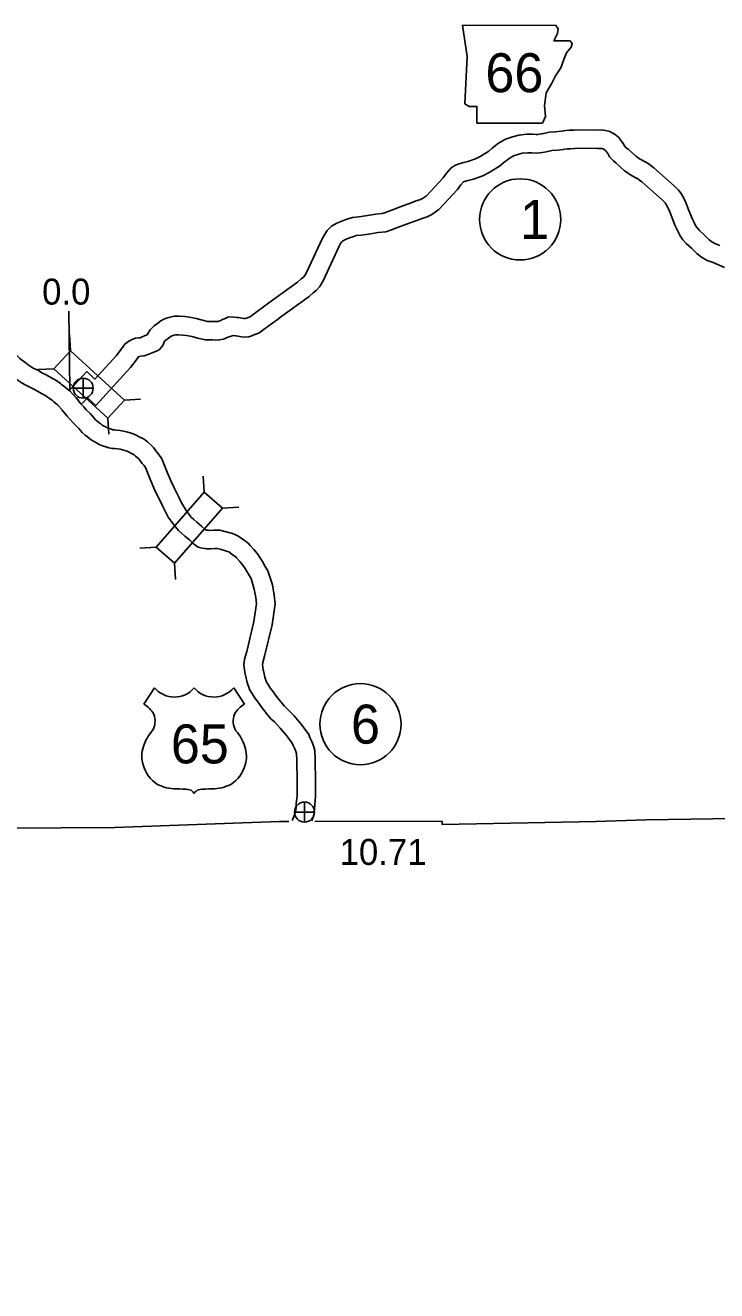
# Model space of a CAD drawing. Extents: x -939622 to -934245, y 1383184 to 1385301.
# Drawn here: x -934940.3 to -934906.6, y 1383969 to 1384030.7 of the extents above; entities that cross this region are included whole.
import ezdxf

# ---------------------------------------------------------------- set-up
doc = ezdxf.new("R2010")
doc.units = 0
for name, color, linetype in [('Level 10', 7, 'Continuous'), ('Level 15', 7, 'Continuous'), ('Level 2', 7, 'Continuous'), ('Level 20', 7, 'Continuous'), ('Level 21', 7, 'Continuous'), ('Level 22', 7, 'Continuous'), ('Level 25', 7, 'Continuous'), ('Level 26', 7, 'Continuous'), ('Level 27', 7, 'Continuous')]:
    doc.layers.add(name, color=color, linetype=linetype)

msp = doc.modelspace()

# ---------------------------------------------------------------- linework, layer by layer
at = {"layer": 'Level 10'}
for points in [[(-934910.526, 1384024.289), (-934910.899, 1384024.634), (-934911.012, 1384024.726), (-934911.082, 1384024.801), (-934911.151, 1384024.921), (-934911.283, 1384025.099), (-934911.38, 1384025.221), (-934911.54, 1384025.346), (-934911.684, 1384025.437), (-934911.798, 1384025.497), (-934912.014, 1384025.556), (-934912.208, 1384025.574), (-934912.401, 1384025.572), (-934913.414, 1384025.582), (-934913.562, 1384025.568), (-934913.776, 1384025.56), (-934913.951, 1384025.546), (-934914.176, 1384025.522), (-934914.447, 1384025.491), (-934914.758, 1384025.464), (-934915.02, 1384025.407), (-934915.143, 1384025.38), (-934915.304, 1384025.356), (-934915.391, 1384025.35), (-934915.574, 1384025.362), (-934915.848, 1384025.363), (-934916.234, 1384025.325), (-934916.55, 1384025.245), (-934916.882, 1384025.126), (-934917.226, 1384024.923), (-934917.535, 1384024.679), (-934917.705, 1384024.536), (-934918.128, 1384024.281), (-934918.352, 1384024.168), (-934918.719, 1384024.036), (-934918.927, 1384023.984), (-934919.149, 1384023.925), (-934919.33, 1384023.86), (-934919.536, 1384023.731), (-934919.763, 1384023.471), (-934919.931, 1384023.246), (-934920.748, 1384022.367), (-934920.945, 1384022.224), (-934921.041, 1384022.175), (-934921.25, 1384022.113), (-934921.617, 1384021.971), (-934922.028, 1384021.825), (-934922.477, 1384021.651), (-934922.736, 1384021.556), (-934922.913, 1384021.499), (-934923.222, 1384021.469), (-934923.715, 1384021.386), (-934924.039, 1384021.338), (-934924.353, 1384021.307), (-934924.633, 1384021.218), (-934924.88, 1384021.129), (-934925.117, 1384021.024), (-934925.383, 1384020.882), (-934925.589, 1384020.67), (-934925.709, 1384020.499), (-934925.81, 1384020.302), (-934926.591, 1384018.624), (-934926.675, 1384018.476), (-934926.744, 1384018.4), (-934926.858, 1384018.305), (-934927.028, 1384018.149), (-934928.432, 1384017.14)], [(-934911.09, 1384023.585), (-934911.489, 1384023.954), (-934911.628, 1384024.067), (-934911.811, 1384024.263), (-934911.905, 1384024.427), (-934911.996, 1384024.551), (-934912.017, 1384024.577), (-934912.059, 1384024.609), (-934912.132, 1384024.655), (-934912.175, 1384024.667), (-934912.245, 1384024.674), (-934912.401, 1384024.672), (-934913.377, 1384024.681), (-934913.505, 1384024.67), (-934913.723, 1384024.661), (-934913.866, 1384024.65), (-934914.078, 1384024.627), (-934914.358, 1384024.596), (-934914.623, 1384024.573), (-934914.827, 1384024.528), (-934914.979, 1384024.494), (-934915.207, 1384024.461), (-934915.39, 1384024.448), (-934915.604, 1384024.462), (-934915.805, 1384024.463), (-934916.078, 1384024.436), (-934916.287, 1384024.383), (-934916.498, 1384024.308), (-934916.716, 1384024.179), (-934916.967, 1384023.981), (-934917.18, 1384023.802), (-934917.692, 1384023.492), (-934917.996, 1384023.34), (-934918.457, 1384023.174), (-934918.703, 1384023.113), (-934918.881, 1384023.066), (-934918.933, 1384023.047), (-934918.945, 1384023.039), (-934919.063, 1384022.905), (-934919.238, 1384022.669), (-934920.148, 1384021.689), (-934920.476, 1384021.452), (-934920.707, 1384021.336), (-934920.958, 1384021.261), (-934921.304, 1384021.127), (-934921.715, 1384020.981), (-934922.159, 1384020.809), (-934922.442, 1384020.705), (-934922.73, 1384020.612), (-934923.105, 1384020.576), (-934923.574, 1384020.497), (-934923.927, 1384020.445), (-934924.17, 1384020.42), (-934924.344, 1384020.366), (-934924.544, 1384020.293), (-934924.722, 1384020.214), (-934924.836, 1384020.154), (-934924.893, 1384020.095), (-934924.936, 1384020.033), (-934925.001, 1384019.906), (-934925.79, 1384018.211), (-934925.942, 1384017.945), (-934926.119, 1384017.75), (-934926.264, 1384017.628), (-934926.459, 1384017.45), (-934927.906, 1384016.409)], [(-934906.431, 1384019.946), (-934906.686, 1384020.034), (-934906.832, 1384020.113), (-934906.957, 1384020.215), (-934907.196, 1384020.454), (-934907.433, 1384020.673), (-934907.53, 1384020.78), (-934907.597, 1384020.878), (-934907.692, 1384021.062), (-934907.783, 1384021.26), (-934907.944, 1384021.653), (-934908.042, 1384021.913), (-934908.144, 1384022.149), (-934908.245, 1384022.336), (-934908.3, 1384022.436), (-934908.368, 1384022.543), (-934908.449, 1384022.643), (-934908.531, 1384022.725), (-934908.658, 1384022.843), (-934909.655, 1384023.722), (-934909.804, 1384023.847), (-934909.927, 1384023.932), (-934910.07, 1384024.024), (-934910.181, 1384024.073), (-934910.253, 1384024.116), (-934910.352, 1384024.166), (-934910.434, 1384024.226), (-934910.526, 1384024.289)], [(-934906.207, 1384018.871), (-934906.755, 1384019.106), (-934907.05, 1384019.207), (-934907.336, 1384019.363), (-934907.56, 1384019.546), (-934907.82, 1384019.805), (-934908.074, 1384020.041), (-934908.237, 1384020.221), (-934908.37, 1384020.413), (-934908.502, 1384020.667), (-934908.609, 1384020.903), (-934908.781, 1384021.323), (-934908.877, 1384021.575), (-934908.954, 1384021.755), (-934909.035, 1384021.905), (-934909.075, 1384021.977), (-934909.101, 1384022.018), (-934909.12, 1384022.041), (-934909.155, 1384022.076), (-934909.261, 1384022.175), (-934910.241, 1384023.039), (-934910.349, 1384023.129), (-934910.427, 1384023.183), (-934910.498, 1384023.229), (-934910.593, 1384023.271), (-934910.686, 1384023.326), (-934910.824, 1384023.396), (-934910.956, 1384023.492), (-934911.09, 1384023.585)], [(-934928.434, 1384017.138), (-934929.269, 1384016.529), (-934929.347, 1384016.464), (-934929.394, 1384016.446), (-934929.52, 1384016.397), (-934929.584, 1384016.372), (-934929.59, 1384016.37), (-934929.62, 1384016.372), (-934929.657, 1384016.381), (-934929.916, 1384016.427), (-934929.988, 1384016.434), (-934930.144, 1384016.446), (-934930.393, 1384016.458), (-934930.588, 1384016.365), (-934930.656, 1384016.338), (-934930.733, 1384016.307), (-934930.779, 1384016.287), (-934930.925, 1384016.239), (-934930.933, 1384016.235), (-934930.954, 1384016.23), (-934931.016, 1384016.228), (-934931.164, 1384016.23), (-934931.428, 1384016.236), (-934931.666, 1384016.292), (-934931.985, 1384016.381), (-934932.307, 1384016.436), (-934932.531, 1384016.468), (-934932.807, 1384016.488), (-934933.048, 1384016.486), (-934933.181, 1384016.465), (-934933.308, 1384016.427), (-934933.417, 1384016.399), (-934933.555, 1384016.345), (-934933.701, 1384016.256), (-934933.848, 1384016.144), (-934934.02, 1384016.026), (-934934.226, 1384015.828), (-934934.368, 1384015.589), (-934934.374, 1384015.574), (-934934.459, 1384015.544), (-934934.681, 1384015.443), (-934934.684, 1384015.442), (-934934.777, 1384015.433), (-934934.93, 1384015.413), (-934935.073, 1384015.369), (-934935.27, 1384015.273), (-934935.464, 1384015.132), (-934935.577, 1384014.958), (-934935.677, 1384014.809), (-934935.863, 1384014.58), (-934936.922, 1384013.419), (-934937.307, 1384013.786), (-934938.146, 1384012.898)], [(-934927.904, 1384016.411), (-934928.716, 1384015.818), (-934928.885, 1384015.678), (-934929.07, 1384015.606), (-934929.194, 1384015.559), (-934929.262, 1384015.532), (-934929.405, 1384015.478), (-934929.573, 1384015.468), (-934929.759, 1384015.478), (-934929.849, 1384015.501), (-934930.036, 1384015.535), (-934930.066, 1384015.537), (-934930.2, 1384015.548), (-934930.209, 1384015.548), (-934930.228, 1384015.54), (-934930.321, 1384015.503), (-934930.387, 1384015.476), (-934930.46, 1384015.445), (-934930.57, 1384015.408), (-934930.647, 1384015.367), (-934930.756, 1384015.352), (-934930.838, 1384015.332), (-934931.011, 1384015.328), (-934931.181, 1384015.33), (-934931.542, 1384015.339), (-934931.89, 1384015.42), (-934932.183, 1384015.502), (-934932.446, 1384015.547), (-934932.626, 1384015.572), (-934932.837, 1384015.588), (-934932.975, 1384015.587), (-934932.98, 1384015.586), (-934933.067, 1384015.559), (-934933.143, 1384015.54), (-934933.154, 1384015.536), (-934933.191, 1384015.513), (-934933.321, 1384015.414), (-934933.451, 1384015.325), (-934933.515, 1384015.264), (-934933.558, 1384015.192), (-934933.61, 1384015.059), (-934933.703, 1384014.945), (-934933.772, 1384014.873), (-934933.884, 1384014.804), (-934934.007, 1384014.75), (-934934.12, 1384014.709), (-934934.362, 1384014.6), (-934934.508, 1384014.555), (-934934.674, 1384014.539), (-934934.736, 1384014.531), (-934934.742, 1384014.529), (-934934.802, 1384014.5), (-934934.826, 1384014.462), (-934934.953, 1384014.274), (-934935.181, 1384013.993), (-934936.878, 1384012.132), (-934937.274, 1384012.51), (-934937.543, 1384012.225)]]:
    msp.add_lwpolyline(points, dxfattribs=at)
at = {"layer": 'Level 15'}
for points in [[(-934943.188, 1384017.261), (-934942.703, 1384016.676), (-934942.385, 1384016.323), (-934942.074, 1384016.041), (-934940.695, 1384014.548), (-934940.572, 1384014.428), (-934940.499, 1384014.367), (-934940.341, 1384014.249), (-934940.174, 1384014.111), (-934940.032, 1384014.018), (-934939.924, 1384013.952), (-934939.705, 1384013.852), (-934939.473, 1384013.718), (-934939.327, 1384013.645), (-934939.037, 1384013.485), (-934938.951, 1384013.435), (-934938.818, 1384013.363), (-934938.708, 1384013.287), (-934938.603, 1384013.207), (-934938.541, 1384013.165), (-934938.428, 1384013.081), (-934938.335, 1384012.995), (-934938.128, 1384012.825), (-934937.834, 1384012.505)], [(-934943.873, 1384016.677), (-934943.385, 1384016.088), (-934943.024, 1384015.687), (-934942.708, 1384015.401), (-934941.34, 1384013.92), (-934941.175, 1384013.758), (-934941.057, 1384013.661), (-934940.897, 1384013.541), (-934940.709, 1384013.386), (-934940.514, 1384013.258), (-934940.348, 1384013.156), (-934940.118, 1384013.051), (-934939.899, 1384012.925), (-934939.746, 1384012.848), (-934939.483, 1384012.703), (-934939.392, 1384012.649), (-934939.288, 1384012.594), (-934939.238, 1384012.56), (-934939.129, 1384012.477), (-934939.063, 1384012.432), (-934939.004, 1384012.388), (-934938.925, 1384012.315), (-934938.747, 1384012.169), (-934938.506, 1384011.907)], [(-934938.525, 1384011.929), (-934938.27, 1384011.613), (-934938.137, 1384011.464), (-934937.993, 1384011.302), (-934937.792, 1384011.107), (-934937.703, 1384011.012), (-934937.532, 1384010.814), (-934937.39, 1384010.683), (-934937.286, 1384010.6), (-934937.153, 1384010.497), (-934937.023, 1384010.413), (-934936.839, 1384010.307), (-934936.714, 1384010.239), (-934936.545, 1384010.174), (-934936.389, 1384010.114), (-934936.233, 1384010.073), (-934936.07, 1384010.043), (-934935.945, 1384010.037), (-934935.818, 1384010.02), (-934935.691, 1384009.996), (-934935.576, 1384009.973), (-934935.465, 1384009.943), (-934935.399, 1384009.919), (-934935.285, 1384009.866), (-934935.16, 1384009.807), (-934935.008, 1384009.727), (-934934.93, 1384009.666), (-934934.766, 1384009.517), (-934934.738, 1384009.489), (-934934.604, 1384009.311), (-934934.522, 1384009.208), (-934934.45, 1384009.104), (-934934.219, 1384008.54), (-934934.026, 1384008.063), (-934933.866, 1384007.725), (-934933.725, 1384007.447), (-934933.618, 1384007.234), (-934933.489, 1384006.975), (-934933.337, 1384006.695), (-934933.192, 1384006.49), (-934932.993, 1384006.216), (-934932.846, 1384006.038), (-934932.683, 1384005.897), (-934932.531, 1384005.764), (-934932.307, 1384005.574), (-934932.102, 1384005.387), (-934931.883, 1384005.226), (-934931.681, 1384005.169), (-934931.561, 1384005.16), (-934931.546, 1384005.16), (-934931.469, 1384005.136), (-934931.265, 1384005.136), (-934931.067, 1384005.156), (-934930.961, 1384005.159), (-934930.948, 1384005.159), (-934930.81, 1384005.121), (-934930.495, 1384005.035), (-934930.383, 1384004.989), (-934930.157, 1384004.822), (-934930.048, 1384004.745), (-934930.007, 1384004.699), (-934929.844, 1384004.523), (-934929.711, 1384004.355), (-934929.589, 1384004.183), (-934929.52, 1384004.066), (-934929.376, 1384003.818), (-934929.3, 1384003.695), (-934929.141, 1384003.18), (-934929.073, 1384002.763), (-934929.039, 1384002.466), (-934929.158, 1384001.6), (-934929.513, 1384000.134), (-934929.623, 1383999.762), (-934929.646, 1383999.491), (-934929.628, 1383999.246), (-934929.591, 1383999.051), (-934929.575, 1383998.982), (-934929.54, 1383998.833), (-934929.488, 1383998.624), (-934929.354, 1383998.247), (-934929.259, 1383998.094), (-934929.085, 1383997.819), (-934928.976, 1383997.676), (-934928.772, 1383997.397), (-934928.547, 1383997.117), (-934928.329, 1383996.849), (-934928.159, 1383996.696), (-934927.874, 1383996.4), (-934927.572, 1383996.032), (-934927.42, 1383995.849), (-934927.289, 1383995.658), (-934927.248, 1383995.556), (-934927.162, 1383995.392), (-934927.117, 1383995.257), (-934927.084, 1383995.152), (-934927.074, 1383994.846), (-934927.052, 1383993.738)], [(-934937.834, 1384012.505), (-934937.584, 1384012.196), (-934937.464, 1384012.062), (-934937.342, 1384011.924), (-934937.15, 1384011.737), (-934937.034, 1384011.614), (-934936.884, 1384011.441), (-934936.805, 1384011.367), (-934936.731, 1384011.309), (-934936.632, 1384011.232), (-934936.555, 1384011.182), (-934936.397, 1384011.092), (-934936.333, 1384011.056), (-934936.223, 1384011.014), (-934936.113, 1384010.972), (-934936.038, 1384010.952), (-934935.966, 1384010.939), (-934935.863, 1384010.933), (-934935.677, 1384010.909), (-934935.519, 1384010.88), (-934935.369, 1384010.849), (-934935.196, 1384010.802), (-934935.056, 1384010.753), (-934934.902, 1384010.68), (-934934.76, 1384010.613), (-934934.517, 1384010.486), (-934934.349, 1384010.354), (-934934.144, 1384010.169), (-934934.056, 1384010.08), (-934933.892, 1384009.862), (-934933.8, 1384009.746), (-934933.654, 1384009.536), (-934933.386, 1384008.879), (-934933.202, 1384008.425), (-934933.058, 1384008.121), (-934932.921, 1384007.852), (-934932.813, 1384007.637), (-934932.69, 1384007.39), (-934932.571, 1384007.171), (-934932.461, 1384007.015), (-934932.281, 1384006.768), (-934932.199, 1384006.669), (-934932.092, 1384006.576), (-934931.943, 1384006.445), (-934931.713, 1384006.25), (-934931.531, 1384006.084), (-934931.497, 1384006.059), (-934931.402, 1384006.057), (-934931.333, 1384006.036), (-934931.31, 1384006.036), (-934931.124, 1384006.055), (-934930.966, 1384006.059), (-934930.822, 1384006.057), (-934930.573, 1384005.99), (-934930.205, 1384005.888), (-934929.94, 1384005.78), (-934929.628, 1384005.551), (-934929.444, 1384005.419), (-934929.342, 1384005.306), (-934929.16, 1384005.11), (-934928.99, 1384004.895), (-934928.832, 1384004.671), (-934928.743, 1384004.52), (-934928.605, 1384004.282), (-934928.475, 1384004.072), (-934928.262, 1384003.386), (-934928.181, 1384002.886), (-934928.132, 1384002.457), (-934928.273, 1384001.432), (-934928.644, 1383999.901), (-934928.734, 1383999.594), (-934928.743, 1383999.485), (-934928.734, 1383999.364), (-934928.71, 1383999.235), (-934928.698, 1383999.184), (-934928.666, 1383999.045), (-934928.625, 1383998.884), (-934928.539, 1383998.64), (-934928.497, 1383998.573), (-934928.346, 1383998.333), (-934928.256, 1383998.216), (-934928.057, 1383997.945), (-934927.847, 1383997.682), (-934927.676, 1383997.472), (-934927.533, 1383997.343), (-934927.201, 1383996.998), (-934926.878, 1383996.605), (-934926.702, 1383996.393), (-934926.49, 1383996.086), (-934926.429, 1383995.932), (-934926.331, 1383995.745), (-934926.26, 1383995.534), (-934926.189, 1383995.304), (-934926.174, 1383994.87), (-934926.152, 1383993.756)], [(-934927.052, 1383993.751), (-934927.058, 1383993.117), (-934927.092, 1383992.711), (-934927.102, 1383992.533), (-934927.113, 1383992.413), (-934927.147, 1383992.27), (-934927.263, 1383991.952), (-934927.291, 1383991.889)], [(-934926.152, 1383993.742), (-934926.159, 1383993.075), (-934926.195, 1383992.648), (-934926.204, 1383992.469), (-934926.222, 1383992.269), (-934926.283, 1383992.01), (-934926.333, 1383991.876)]]:
    msp.add_lwpolyline(points, dxfattribs=at)
at = {"layer": 'Level 2'}
for points in [[(-934872.863, 1383987.688), (-934872.953, 1383992.476), (-934880.831, 1383992.347), (-934888.773, 1383992.237), (-934896.662, 1383992.173), (-934904.596, 1383991.997), (-934910.029, 1383991.92)], [(-934927.454, 1383991.845), (-934927.932, 1383991.844), (-934935.946, 1383991.552), (-934943.827, 1383991.495), (-934951.827, 1383991.287), (-934959.778, 1383991.17), (-934967.678, 1383991.28), (-934967.632, 1383983.419), (-934967.626, 1383983.341), (-934967.629, 1383975.51), (-934967.628, 1383975.429), (-934967.588, 1383968.955)], [(-934910.029, 1383991.92), (-934912.462, 1383991.835), (-934919.975, 1383991.691), (-934919.979, 1383991.851), (-934926.191, 1383991.846)]]:
    msp.add_lwpolyline(points, dxfattribs=at)
at = {"layer": 'Level 20'}
for p, q in [((-934938.113, 1384014.802), (-934938.149, 1384015.593)), ((-934938.913, 1384013.924), (-934939.704, 1384013.888)), ((-934938.138, 1384012.93), (-934938.141, 1384013.24)), ((-934935.479, 1384012.401), (-934934.687, 1384012.438)), ((-934936.279, 1384011.523), (-934936.242, 1384010.732)), ((-934931.587, 1384007.904), (-934931.639, 1384008.694)), ((-934930.693, 1384007.121), (-934929.903, 1384007.173)), ((-934933.935, 1384005.223), (-934934.725, 1384005.171)), ((-934933.042, 1384004.44), (-934932.989, 1384003.65))]:
    msp.add_line(p, q, dxfattribs=at)
for points in [[(-934938.913, 1384013.924), (-934936.279, 1384011.523), (-934935.479, 1384012.401), (-934938.113, 1384014.802)], [(-934933.042, 1384004.44), (-934930.693, 1384007.121), (-934931.587, 1384007.904), (-934933.935, 1384005.223)]]:
    msp.add_lwpolyline(points, close=True, dxfattribs=at)
at = {"layer": 'Level 21'}
msp.add_lwpolyline([(-934918.993, 1384030.679), (-934918.765, 1384029.157), (-934918.866, 1384026.847), (-934918.663, 1384026.72), (-934918.283, 1384026.72), (-934918.283, 1384025.908), (-934915.085, 1384025.908), (-934914.933, 1384026.238), (-934914.984, 1384026.771), (-934914.907, 1384027.38), (-934914.628, 1384027.862), (-934914.451, 1384028.218), (-934914.197, 1384028.598), (-934914.045, 1384029.004), (-934913.918, 1384029.334), (-934913.689, 1384029.613), (-934913.639, 1384029.791), (-934913.74, 1384029.918), (-934914.527, 1384029.918), (-934914.349, 1384030.273), (-934914.324, 1384030.502), (-934914.429, 1384030.677)], close=True, dxfattribs=at)
at = {"layer": 'Level 22'}
for p, q in [((-934934.008, 1383998.362), (-934934.527, 1383997.559)), ((-934930.147, 1383998.362), (-934929.628, 1383997.559))]:
    msp.add_line(p, q, dxfattribs=at)
for centre, radius, start, end in [((-934933.041, 1383999.176), 1.264, 220.07504, 319.67012), ((-934931.114, 1383999.176), 1.264, 220.32988, 319.92496), ((-934935.205, 1383996.393), 1.349, 30.7809, 59.98827), ((-934928.949, 1383996.393), 1.349, 120.01173, 149.2191), ((-934934.908, 1383996.749), 0.925, 328.81046, 21.21077), ((-934929.246, 1383996.749), 0.925, 158.78923, 211.18954), ((-934932.49, 1383994.853), 2.157, 138.95648, 162.69135), ((-934931.664, 1383994.853), 2.157, 17.30865, 41.04352), ((-934933.202, 1383995.03), 1.426, 160.95764, 197.38186), ((-934930.952, 1383995.03), 1.426, 342.61814, 19.04236), ((-934932.97, 1383995.034), 1.65, 195.10743, 237.13119), ((-934931.184, 1383995.034), 1.65, 302.86881, 344.89257), ((-934932.94, 1383995.554), 2.118, 244.07708, 269.57785), ((-934932.891, 1383989.556), 3.88, 81.19416, 90.95387), ((-934931.264, 1383989.556), 3.88, 89.04613, 98.80584), ((-934931.215, 1383995.554), 2.118, 270.42215, 295.92292), ((-934932.405, 1383993.035), 0.372, 28.03422, 72.98637), ((-934931.749, 1383993.035), 0.372, 107.01363, 151.96578)]:
    msp.add_arc(centre, radius, start, end, dxfattribs=at)
at = {"layer": 'Level 25'}
msp.add_line((-934938.138, 1384012.93), (-934938.183, 1384016.73), dxfattribs=at)
at = {"layer": 'Level 26'}
for p, q in [((-934937.488, 1384012.49), (-934937.488, 1384013.465)), ((-934937.976, 1384012.977), (-934937.001, 1384012.977)), ((-934926.694, 1383991.814), (-934926.694, 1383992.789)), ((-934927.181, 1383992.302), (-934926.206, 1383992.302))]:
    msp.add_line(p, q, dxfattribs=at)
for centre in [(-934937.488, 1384012.977), (-934926.694, 1383992.302)]:
    msp.add_circle(centre, 0.487, dxfattribs=at)
at = {"layer": 'Level 27'}
for centre in [(-934916.175, 1384021.212), (-934923.963, 1383996.589)]:
    msp.add_circle(centre, 1.98, dxfattribs=at)

# ---------------------------------------------------------------- texts
at = {"layer": 'Level 21'}
msp.add_text('66', height=1.9008, dxfattribs=at).set_placement((-934917.87, 1384027.415))
at = {"layer": 'Level 22'}
msp.add_text('65', height=1.9008, dxfattribs=at).set_placement((-934933.212, 1383994.676))
at = {"layer": 'Level 25'}
for s, p in [('0.0', (-934939.493, 1384017.055)), ('10.71', (-934924.981, 1383989.724))]:
    msp.add_text(s, height=1.2672, dxfattribs=at).set_placement(p)
at = {"layer": 'Level 27'}
for s, p in [('1', (-934916.175, 1384020.262)), ('6', (-934924.424, 1383995.639))]:
    msp.add_text(s, height=1.901, dxfattribs=at).set_placement(p)

doc.saveas('drawing.dxf')
